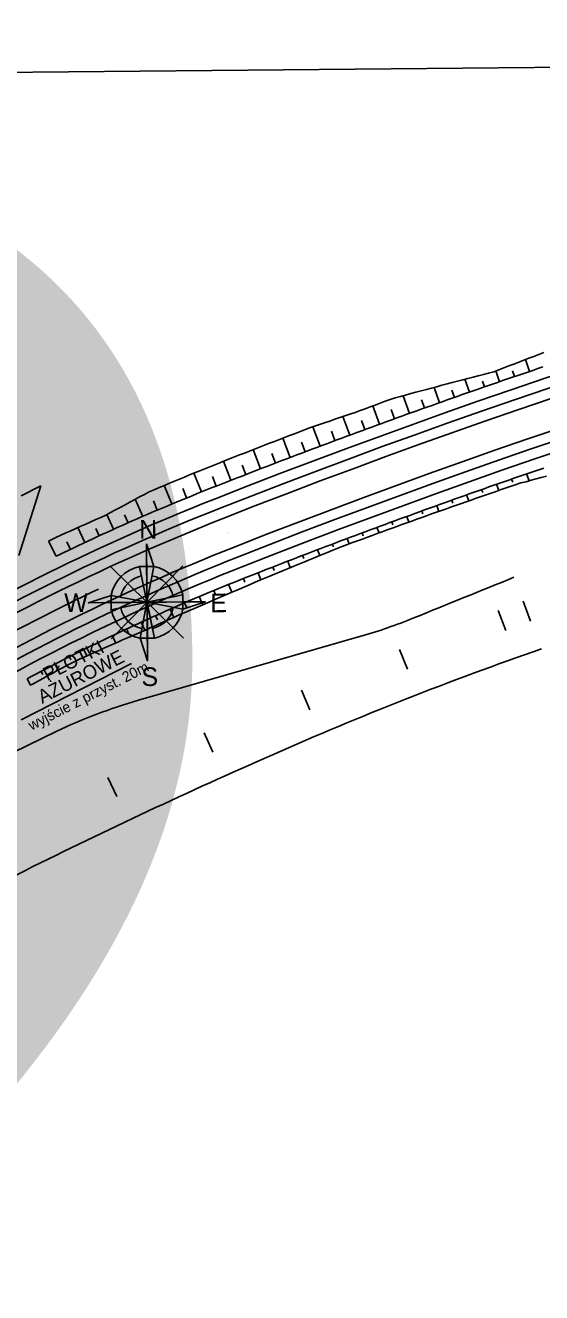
# Model space of a CAD drawing. Extents: x 6503541 to 6503743, y 5888004 to 5888145.
# Drawn here: x 6503663.937 to 6503665.107, y 5888078.023 to 5888080.894 of the extents above; entities that cross this region are included whole.
import ezdxf

# ---------------------------------------------------------------- set-up
doc = ezdxf.new("R2010")
doc.units = 0
doc.layers.add('12', color=7, linetype='Continuous')
doc.layers.add('tabela', color=7, linetype='Continuous')

msp = doc.modelspace()

# ---------------------------------------------------------------- linework, layer by layer
at = {"layer": '12'}
for p, q in [((6503665.0794, 5888080.1102), (6503665.0703, 5888080.137)), ((6503665.0113, 5888080.0869), (6503665.0028, 5888080.1114)), ((6503665.0409, 5888080.1114), (6503665.0453, 5888080.0986)), ((6503664.8753, 5888080.0394), (6503664.863, 5888080.0741)), ((6503664.9036, 5888080.0674), (6503664.9093, 5888080.0514)), ((6503664.9432, 5888080.0633), (6503664.933, 5888080.0926)), ((6503664.9726, 5888080.0884), (6503664.9772, 5888080.0751)), ((6503664.8075, 5888080.0152), (6503664.7931, 5888080.0553)), ((6503664.8347, 5888080.0461), (6503664.8414, 5888080.0274)), ((6503664.7398, 5888079.9907), (6503664.7247, 5888080.0322)), ((6503664.7661, 5888080.0239), (6503664.7736, 5888080.003)), ((6503664.6047, 5888079.9408), (6503664.5882, 5888079.9848)), ((6503664.6722, 5888079.9659), (6503664.6566, 5888080.008)), ((6503664.6984, 5888079.999), (6503664.706, 5888079.9784)), ((6503664.5374, 5888079.9153), (6503664.5207, 5888079.9592)), ((6503664.6304, 5888079.9749), (6503664.6385, 5888079.9534)), ((6503664.4701, 5888079.8896), (6503664.4534, 5888079.9331)), ((6503664.4954, 5888079.9243), (6503664.5037, 5888079.9025)), ((6503664.5627, 5888079.9501), (6503664.571, 5888079.9281)), ((6503664.403, 5888079.8635), (6503664.3862, 5888079.9066)), ((6503664.4282, 5888079.8982), (6503664.4366, 5888079.8766)), ((6503664.336, 5888079.8372), (6503664.319, 5888079.8797)), ((6503664.3611, 5888079.8718), (6503664.3695, 5888079.8504)), ((6503665.0411, 5888079.8593), (6503665.0387, 5888079.8663)), ((6503665.0727, 5888079.8781), (6503665.0781, 5888079.8625)), ((6503663.9722, 5888079.8509), (6503663.9224, 5888079.6931)), ((6503664.2694, 5888079.81), (6503664.2519, 5888079.8518)), ((6503664.294, 5888079.8448), (6503664.3027, 5888079.8237)), ((6503664.9731, 5888079.8357), (6503664.9707, 5888079.8425)), ((6503665.0047, 5888079.8545), (6503665.0095, 5888079.8405)), ((6503664.2031, 5888079.7818), (6503664.1862, 5888079.8207)), ((6503664.2274, 5888079.8167), (6503664.2362, 5888079.796)), ((6503664.9053, 5888079.8117), (6503664.9029, 5888079.8184)), ((6503664.9368, 5888079.8305), (6503664.9416, 5888079.8169)), ((6503664.1373, 5888079.7526), (6503664.1223, 5888079.7858)), ((6503664.1622, 5888079.7853), (6503664.1701, 5888079.7673)), ((6503664.8013, 5888079.7817), (6503664.806, 5888079.7689)), ((6503664.8375, 5888079.7875), (6503664.8351, 5888079.794)), ((6503664.869, 5888079.8063), (6503664.8737, 5888079.7931)), ((6503664.0719, 5888079.7225), (6503664.056, 5888079.7563)), ((6503664.0968, 5888079.7544), (6503664.1045, 5888079.7377)), ((6503664.7337, 5888079.7568), (6503664.7384, 5888079.7443)), ((6503664.7698, 5888079.763), (6503664.7675, 5888079.7693)), ((6503664.0069, 5888079.6914), (6503663.9901, 5888079.7259)), ((6503664.0312, 5888079.7242), (6503664.0393, 5888079.7071)), ((6503664.6663, 5888079.7316), (6503664.6709, 5888079.7195)), ((6503664.7023, 5888079.7381), (6503664.7, 5888079.7443)), ((6503664.2117, 5888079.7196), (6503664.2141, 5888079.4546)), ((6503664.568, 5888079.6863), (6503664.5653, 5888079.6933)), ((6503664.599, 5888079.7061), (6503664.604, 5888079.6929)), ((6503664.635, 5888079.7127), (6503664.6326, 5888079.7189)), ((6503664.2126, 5888079.5871), (6503664.1302, 5888079.6683)), ((6503664.1956, 5888079.668), (6503664.2121, 5888079.6682)), ((6503664.2128, 5888079.5872), (6503664.1956, 5888079.668)), ((6503664.2121, 5888079.6682), (6503664.2287, 5888079.6684)), ((6503664.2128, 5888079.5872), (6503664.2287, 5888079.6684)), ((6503664.2129, 5888079.5875), (6503664.2941, 5888079.6698)), ((6503664.5012, 5888079.6595), (6503664.4982, 5888079.6673)), ((6503664.5317, 5888079.6803), (6503664.5375, 5888079.6656)), ((6503664.4345, 5888079.6325), (6503664.4312, 5888079.641)), ((6503664.4647, 5888079.6542), (6503664.471, 5888079.638)), ((6503664.3682, 5888079.6049), (6503664.3644, 5888079.614)), ((6503664.3977, 5888079.6276), (6503664.4049, 5888079.61)), ((6503664.0804, 5888079.5859), (6503664.3454, 5888079.5884)), ((6503664.2128, 5888079.5872), (6503664.1317, 5888079.6029)), ((6503664.2129, 5888079.5875), (6503664.1317, 5888079.5044)), ((6503664.1318, 5888079.5864), (6503664.2126, 5888079.5871)), ((6503664.132, 5888079.5698), (6503664.1318, 5888079.5864)), ((6503664.132, 5888079.5698), (6503664.2128, 5888079.5872)), ((6503664.2126, 5888079.5871), (6503664.132, 5888079.5698)), ((6503664.1971, 5888079.5059), (6503664.2128, 5888079.5872)), ((6503664.2128, 5888079.5872), (6503664.2938, 5888079.6044)), ((6503664.2128, 5888079.5872), (6503664.2941, 5888079.5713)), ((6503664.2128, 5888079.5872), (6503664.2302, 5888079.5062)), ((6503664.2129, 5888079.5875), (6503664.2956, 5888079.5059)), ((6503664.3022, 5888079.5765), (6503664.2981, 5888079.586)), ((6503664.3312, 5888079.6001), (6503664.3392, 5888079.5813)), ((6503664.2364, 5888079.5476), (6503664.2322, 5888079.5569)), ((6503664.2651, 5888079.5716), (6503664.2733, 5888079.5529)), ((6503664.1709, 5888079.5182), (6503664.1668, 5888079.5269)), ((6503664.1994, 5888079.542), (6503664.2079, 5888079.5237)), ((6503664.1056, 5888079.4881), (6503664.1018, 5888079.4958)), ((6503664.1342, 5888079.5115), (6503664.1421, 5888079.4951)), ((6503664.1935, 5888079.3651), (6503664.6975, 5888079.5103)), ((6503664.0407, 5888079.4571), (6503664.0374, 5888079.4638)), ((6503664.0695, 5888079.4799), (6503664.0766, 5888079.4656)), ((6503664.1778, 5888079.4483), (6503663.9276, 5888079.321)), ((6503664.0053, 5888079.4474), (6503664.0123, 5888079.4338)), ((6503663.9416, 5888079.4138), (6503663.9494, 5888079.3993)), ((6503663.9771, 5888079.4237), (6503663.9734, 5888079.4307))]:
    msp.add_line(p, q, dxfattribs=at)
for points in [[(6503663.9901, 5888079.7259), (6503663.9956, 5888079.7285), (6503664.0068, 5888079.7338), (6503664.018, 5888079.739), (6503664.0293, 5888079.7442), (6503664.0405, 5888079.7493), (6503664.0518, 5888079.7544), (6503664.0631, 5888079.7594), (6503664.0744, 5888079.7645), (6503664.0857, 5888079.7695), (6503664.097, 5888079.7745), (6503664.1083, 5888079.7794), (6503664.1197, 5888079.7843), (6503664.1305, 5888079.7903), (6503664.1414, 5888079.7963), (6503664.1523, 5888079.8023), (6503664.1632, 5888079.8082), (6503664.1741, 5888079.8142), (6503664.185, 5888079.82), (6503664.196, 5888079.8259), (6503664.2069, 5888079.8317), (6503664.218, 5888079.8372), (6503664.2294, 5888079.8422), (6503664.2408, 5888079.8471), (6503664.2522, 5888079.8519), (6503664.2636, 5888079.8567), (6503664.275, 5888079.8615), (6503664.2864, 5888079.8663), (6503664.2979, 5888079.871), (6503664.3093, 5888079.8758), (6503664.3208, 5888079.8804), (6503664.3323, 5888079.8851), (6503664.3437, 5888079.8897), (6503664.3549, 5888079.8942), (6503664.3662, 5888079.8986), (6503664.3775, 5888079.9031), (6503664.3887, 5888079.9076), (6503664.4, 5888079.9121), (6503664.4113, 5888079.9165), (6503664.4225, 5888079.921), (6503664.4338, 5888079.9254), (6503664.4451, 5888079.9298), (6503664.4564, 5888079.9342), (6503664.4677, 5888079.9386), (6503664.479, 5888079.943), (6503664.4903, 5888079.9474), (6503664.5016, 5888079.9518), (6503664.5129, 5888079.9562), (6503664.5242, 5888079.9606), (6503664.5355, 5888079.9649), (6503664.5468, 5888079.9692), (6503664.5581, 5888079.9736), (6503664.5694, 5888079.9779), (6503664.5808, 5888079.9822), (6503664.5922, 5888079.9862), (6503664.6037, 5888079.9901), (6503664.6152, 5888079.994), (6503664.6267, 5888079.9979), (6503664.6381, 5888080.0018), (6503664.6496, 5888080.0057), (6503664.6611, 5888080.0095), (6503664.6726, 5888080.0134), (6503664.6841, 5888080.0172), (6503664.6955, 5888080.0214), (6503664.7069, 5888080.0256), (6503664.7182, 5888080.0298), (6503664.7296, 5888080.0341), (6503664.7409, 5888080.0383), (6503664.7523, 5888080.0425), (6503664.7637, 5888080.0467), (6503664.7752, 5888080.0505), (6503664.7869, 5888080.0537), (6503664.7986, 5888080.0568), (6503664.8104, 5888080.06), (6503664.8221, 5888080.0632), (6503664.8338, 5888080.0663), (6503664.8456, 5888080.0695), (6503664.8573, 5888080.0726), (6503664.8691, 5888080.0757), (6503664.8808, 5888080.0788), (6503664.8926, 5888080.0819), (6503664.9043, 5888080.085), (6503664.9161, 5888080.0881), (6503664.9278, 5888080.0912), (6503664.9396, 5888080.0943), (6503664.9513, 5888080.0973), (6503664.9631, 5888080.1004), (6503664.9748, 5888080.1034), (6503664.9866, 5888080.1064), (6503664.9984, 5888080.1094), (6503665.0095, 5888080.1142), (6503665.0208, 5888080.1186), (6503665.0322, 5888080.1227), (6503665.0436, 5888080.1267), (6503665.055, 5888080.1309), (6503665.0662, 5888080.1354), (6503665.0775, 5888080.1399), (6503665.0888, 5888080.1444), (6503665.1, 5888080.1489), (6503665.1114, 5888080.1531)], [(6503664.0069, 5888079.6914), (6503664.0123, 5888079.6941), (6503664.0234, 5888079.6994), (6503664.0344, 5888079.7048), (6503664.0455, 5888079.7101), (6503664.0566, 5888079.7153), (6503664.0677, 5888079.7206), (6503664.0788, 5888079.7258), (6503664.0899, 5888079.7309), (6503664.1011, 5888079.7361), (6503664.1122, 5888079.7412), (6503664.1234, 5888079.7463), (6503664.1346, 5888079.7514), (6503664.1457, 5888079.7564), (6503664.1569, 5888079.7615), (6503664.1682, 5888079.7664), (6503664.1794, 5888079.7714), (6503664.1906, 5888079.7763), (6503664.2019, 5888079.7812), (6503664.2131, 5888079.7861), (6503664.2244, 5888079.791), (6503664.2357, 5888079.7958), (6503664.247, 5888079.8006), (6503664.2583, 5888079.8053), (6503664.2696, 5888079.8101), (6503664.281, 5888079.8148), (6503664.2923, 5888079.8194), (6503664.3037, 5888079.8241), (6503664.315, 5888079.8287), (6503664.3264, 5888079.8333), (6503664.3378, 5888079.8379), (6503664.3492, 5888079.8424), (6503664.3605, 5888079.8469), (6503664.3718, 5888079.8513), (6503664.383, 5888079.8557), (6503664.3943, 5888079.8601), (6503664.4055, 5888079.8645), (6503664.4168, 5888079.8689), (6503664.4281, 5888079.8733), (6503664.4393, 5888079.8777), (6503664.4506, 5888079.8821), (6503664.4619, 5888079.8864), (6503664.4731, 5888079.8908), (6503664.4844, 5888079.8951), (6503664.4957, 5888079.8994), (6503664.507, 5888079.9038), (6503664.5183, 5888079.9081), (6503664.5296, 5888079.9124), (6503664.5408, 5888079.9167), (6503664.5521, 5888079.921), (6503664.5634, 5888079.9252), (6503664.5748, 5888079.9295), (6503664.5861, 5888079.9338), (6503664.5974, 5888079.938), (6503664.6087, 5888079.9423), (6503664.62, 5888079.9465), (6503664.6313, 5888079.9507), (6503664.6426, 5888079.955), (6503664.654, 5888079.9592), (6503664.6653, 5888079.9634), (6503664.6766, 5888079.9676), (6503664.688, 5888079.9717), (6503664.6993, 5888079.9759), (6503664.7107, 5888079.9801), (6503664.722, 5888079.9842), (6503664.7333, 5888079.9884), (6503664.7447, 5888079.9925), (6503664.7561, 5888079.9967), (6503664.7674, 5888080.0008), (6503664.7788, 5888080.0049), (6503664.7901, 5888080.009), (6503664.8015, 5888080.0131), (6503664.8129, 5888080.0172), (6503664.8243, 5888080.0213), (6503664.8356, 5888080.0253), (6503664.847, 5888080.0294), (6503664.8584, 5888080.0334), (6503664.8698, 5888080.0375), (6503664.8812, 5888080.0415), (6503664.8926, 5888080.0455), (6503664.904, 5888080.0496), (6503664.9154, 5888080.0536), (6503664.9268, 5888080.0576), (6503664.9382, 5888080.0616), (6503664.9496, 5888080.0655), (6503664.961, 5888080.0695), (6503664.9724, 5888080.0735), (6503664.9838, 5888080.0774), (6503664.9952, 5888080.0814), (6503665.0067, 5888080.0853), (6503665.0181, 5888080.0893), (6503665.0295, 5888080.0932), (6503665.041, 5888080.0971), (6503665.0524, 5888080.101), (6503665.0638, 5888080.1049), (6503665.0753, 5888080.1088), (6503665.0867, 5888080.1126), (6503665.0982, 5888080.1165), (6503665.1096, 5888080.1204)], [(6503663.9416, 5888079.4139), (6503663.9506, 5888079.4187), (6503663.961, 5888079.4242), (6503663.9713, 5888079.4297), (6503663.9817, 5888079.4351), (6503663.9921, 5888079.4405), (6503664.0025, 5888079.4459), (6503664.0129, 5888079.4513), (6503664.0234, 5888079.4567), (6503664.0338, 5888079.462), (6503664.0443, 5888079.4673), (6503664.0548, 5888079.4726), (6503664.0653, 5888079.4778), (6503664.0758, 5888079.483), (6503664.0863, 5888079.4882), (6503664.0968, 5888079.4934), (6503664.1074, 5888079.4985), (6503664.1179, 5888079.5036), (6503664.1285, 5888079.5087), (6503664.1391, 5888079.5138), (6503664.1497, 5888079.5188), (6503664.1603, 5888079.5238), (6503664.1709, 5888079.5288), (6503664.1815, 5888079.5337), (6503664.1922, 5888079.5387), (6503664.2028, 5888079.5436), (6503664.2135, 5888079.5484), (6503664.2242, 5888079.5533), (6503664.2349, 5888079.5581), (6503664.2456, 5888079.5629), (6503664.2563, 5888079.5677), (6503664.267, 5888079.5724), (6503664.2777, 5888079.5771), (6503664.2885, 5888079.5818), (6503664.2993, 5888079.5865), (6503664.31, 5888079.5911), (6503664.3208, 5888079.5957), (6503664.3316, 5888079.6003), (6503664.3424, 5888079.6048), (6503664.3532, 5888079.6094), (6503664.3641, 5888079.6139), (6503664.3749, 5888079.6183), (6503664.3858, 5888079.6228), (6503664.3966, 5888079.6272), (6503664.4075, 5888079.6316), (6503664.4184, 5888079.6359), (6503664.4293, 5888079.6403), (6503664.4403, 5888079.6446), (6503664.4514, 5888079.649), (6503664.4625, 5888079.6533), (6503664.4735, 5888079.6577), (6503664.4846, 5888079.662), (6503664.4957, 5888079.6663), (6503664.5069, 5888079.6707), (6503664.518, 5888079.675), (6503664.5291, 5888079.6793), (6503664.5402, 5888079.6836), (6503664.5513, 5888079.6879), (6503664.5624, 5888079.6921), (6503664.5736, 5888079.6964), (6503664.5847, 5888079.7007), (6503664.5958, 5888079.7049), (6503664.6069, 5888079.7092), (6503664.6181, 5888079.7134), (6503664.6292, 5888079.7176), (6503664.6404, 5888079.7219), (6503664.6515, 5888079.7261), (6503664.6627, 5888079.7303), (6503664.6738, 5888079.7345), (6503664.685, 5888079.7387), (6503664.6961, 5888079.7428), (6503664.7073, 5888079.747), (6503664.7185, 5888079.7512), (6503664.7296, 5888079.7553), (6503664.7408, 5888079.7595), (6503664.752, 5888079.7636), (6503664.7632, 5888079.7677), (6503664.7743, 5888079.7718), (6503664.7855, 5888079.7759), (6503664.7967, 5888079.78), (6503664.8079, 5888079.7841), (6503664.8191, 5888079.7882), (6503664.8303, 5888079.7923), (6503664.8415, 5888079.7964), (6503664.8527, 5888079.8004), (6503664.8639, 5888079.8045), (6503664.8751, 5888079.8085), (6503664.8863, 5888079.8125), (6503664.8976, 5888079.8166), (6503664.9088, 5888079.8206), (6503664.92, 5888079.8246), (6503664.9312, 5888079.8286), (6503664.9425, 5888079.8326), (6503664.9537, 5888079.8365), (6503664.9649, 5888079.8405), (6503664.9762, 5888079.8445), (6503664.9874, 5888079.8484), (6503664.9987, 5888079.8524), (6503665.0099, 5888079.8563), (6503665.0212, 5888079.8602), (6503665.0324, 5888079.8641), (6503665.0437, 5888079.8681), (6503665.0549, 5888079.872), (6503665.0662, 5888079.8759), (6503665.0775, 5888079.8797), (6503665.0887, 5888079.8836), (6503665.1, 5888079.8875), (6503665.1113, 5888079.8913)], [(6503663.9494, 5888079.3993), (6503663.9583, 5888079.4043), (6503663.9685, 5888079.4099), (6503663.9788, 5888079.4156), (6503663.989, 5888079.4212), (6503663.9993, 5888079.4268), (6503664.0096, 5888079.4323), (6503664.0199, 5888079.4378), (6503664.0302, 5888079.4434), (6503664.0405, 5888079.4488), (6503664.0511, 5888079.4538), (6503664.0617, 5888079.4587), (6503664.0723, 5888079.4636), (6503664.083, 5888079.4685), (6503664.0936, 5888079.4733), (6503664.1043, 5888079.4782), (6503664.1149, 5888079.483), (6503664.1256, 5888079.4877), (6503664.1363, 5888079.4925), (6503664.1469, 5888079.4972), (6503664.1576, 5888079.5019), (6503664.1684, 5888079.5066), (6503664.1791, 5888079.5113), (6503664.1898, 5888079.5159), (6503664.2005, 5888079.5205), (6503664.2113, 5888079.5251), (6503664.2219, 5888079.5299), (6503664.2326, 5888079.5347), (6503664.2432, 5888079.5395), (6503664.2539, 5888079.5443), (6503664.2646, 5888079.549), (6503664.2752, 5888079.5537), (6503664.2859, 5888079.5584), (6503664.2967, 5888079.563), (6503664.3074, 5888079.5676), (6503664.3181, 5888079.5722), (6503664.3289, 5888079.5768), (6503664.3396, 5888079.5814), (6503664.3502, 5888079.5862), (6503664.3609, 5888079.5909), (6503664.3716, 5888079.5956), (6503664.3823, 5888079.6003), (6503664.3931, 5888079.6049), (6503664.4038, 5888079.6095), (6503664.4145, 5888079.6141), (6503664.4253, 5888079.6187), (6503664.436, 5888079.6233), (6503664.4469, 5888079.6278), (6503664.4579, 5888079.6324), (6503664.4688, 5888079.637), (6503664.4798, 5888079.6416), (6503664.4908, 5888079.6462), (6503664.5018, 5888079.6508), (6503664.5128, 5888079.6554), (6503664.5238, 5888079.6599), (6503664.5348, 5888079.6645), (6503664.5458, 5888079.669), (6503664.5568, 5888079.6735), (6503664.5678, 5888079.6781), (6503664.5789, 5888079.6826), (6503664.5899, 5888079.6871), (6503664.6009, 5888079.6916), (6503664.6119, 5888079.6961), (6503664.623, 5888079.7006), (6503664.634, 5888079.7051), (6503664.645, 5888079.7096), (6503664.6561, 5888079.714), (6503664.6672, 5888079.7181), (6503664.6784, 5888079.7223), (6503664.6896, 5888079.7264), (6503664.7007, 5888079.7305), (6503664.7119, 5888079.7346), (6503664.7231, 5888079.7387), (6503664.7343, 5888079.7428), (6503664.7455, 5888079.7469), (6503664.7566, 5888079.751), (6503664.7678, 5888079.7551), (6503664.779, 5888079.7591), (6503664.7902, 5888079.7632), (6503664.8014, 5888079.7672), (6503664.8126, 5888079.7713), (6503664.8238, 5888079.7753), (6503664.835, 5888079.7793), (6503664.8462, 5888079.7833), (6503664.8575, 5888079.7873), (6503664.8687, 5888079.7913), (6503664.8799, 5888079.7952), (6503664.8911, 5888079.7992), (6503664.9024, 5888079.8032), (6503664.9136, 5888079.8071), (6503664.9248, 5888079.8111), (6503664.9361, 5888079.815), (6503664.9473, 5888079.8189), (6503664.9585, 5888079.8229), (6503664.9698, 5888079.8268), (6503664.981, 5888079.8307), (6503664.9923, 5888079.8346), (6503665.0035, 5888079.8385), (6503665.0148, 5888079.8424), (6503665.026, 5888079.8462), (6503665.0373, 5888079.8501), (6503665.0486, 5888079.854), (6503665.0599, 5888079.8577), (6503665.0715, 5888079.8603), (6503665.0828, 5888079.8641), (6503665.0944, 5888079.8672), (6503665.1059, 5888079.8702), (6503665.1174, 5888079.8733)], [(6503663.9282, 5888079.8287), (6503663.9726, 5888079.8511)], [(6503664.2117, 5888079.7196), (6503664.2121, 5888079.6682), (6503664.2121, 5888079.6682), (6503664.2287, 5888079.6684), (6503664.2117, 5888079.7196)], [(6503664.2129, 5888079.5872), (6503664.2121, 5888079.6682), (6503664.1956, 5888079.668), (6503664.2128, 5888079.5872)], [(6503664.1318, 5888079.5864), (6503664.1317, 5888079.6029), (6503664.0804, 5888079.5859), (6503664.1318, 5888079.5864)], [(6503664.2126, 5888079.5871), (6503664.1318, 5888079.5864), (6503664.132, 5888079.5698), (6503664.2126, 5888079.5871)], [(6503664.2129, 5888079.5872), (6503664.2129, 5888079.5872), (6503664.2131, 5888079.5871), (6503664.294, 5888079.5879), (6503664.2938, 5888079.6044), (6503664.2129, 5888079.5872)], [(6503664.2137, 5888079.506), (6503664.2302, 5888079.5062), (6503664.2129, 5888079.5869), (6503664.2137, 5888079.506)], [(6503664.3454, 5888079.5884), (6503664.294, 5888079.5879), (6503664.2941, 5888079.5713), (6503664.3454, 5888079.5884)], [(6503665.0817, 5888079.5447), (6503665.0646, 5888079.5896)], [(6503665.0256, 5888079.5233), (6503665.0084, 5888079.5682)], [(6503664.2137, 5888079.506), (6503664.1971, 5888079.5059), (6503664.2141, 5888079.4546), (6503664.2137, 5888079.506)], [(6503664.8027, 5888079.4356), (6503664.7847, 5888079.48)], [(6503664.5815, 5888079.3436), (6503664.5627, 5888079.3877)], [(6503664.3622, 5888079.2474), (6503664.3425, 5888079.2911)], [(6503664.1447, 5888079.147), (6503664.1241, 5888079.1904)]]:
    msp.add_lwpolyline(points, dxfattribs=at)
for centre, radius, start, end in [((6503670.1207, 5888065.2324), 15.6828, 92.95394, 111.52862), ((6503670.1207, 5888065.2324), 15.6588, 92.95394, 111.52862), ((6503670.1207, 5888065.2324), 15.6348, 92.95394, 111.52862), ((6503670.1207, 5888065.2324), 15.5652, 92.95394, 111.52862), ((6503670.1207, 5888065.2324), 15.5412, 92.95394, 111.52862), ((6503670.1207, 5888065.2324), 15.5172, 92.95394, 111.52862), ((6503666.1575, 5888075.2789), 4.8828, 111.5286, 121.1598), ((6503666.1575, 5888075.2789), 4.8588, 111.5286, 121.1598), ((6503666.1575, 5888075.2789), 4.8348, 111.5286, 121.1598), ((6503666.1575, 5888075.2789), 4.7652, 111.5286, 121.1598), ((6503666.1575, 5888075.2789), 4.7412, 111.5286, 121.1598), ((6503666.1575, 5888075.2789), 4.7172, 111.5286, 121.1598), ((6503664.2128, 5888079.5872), 0.0827, 102.0474, 168.9738), ((6503664.213, 5888079.5872), 0.0827, 12.0554, 79.0163), ((6503664.2129, 5888079.5875), 0.0608, 102.1671, 169.2958), ((6503664.2129, 5888079.5875), 0.0608, 11.7816, 78.9353), ((6503836.9524, 5887656.1333), 457.0708, 112.092871, 112.123548), ((6503666.1578, 5888075.2781), 4.8009, 115.3397, 121.0682), ((6503664.2128, 5888079.5871), 0.0827, 192.0538, 259.0158), ((6503664.2129, 5888079.5875), 0.0608, 192.3917, 259.0318), ((6503664.2129, 5888079.5875), 0.0608, 282.0081, 348.6723), ((6503664.213, 5888079.5871), 0.0827, 282.0538, 349.0163), ((6503664.3653, 5888080.6634), 1.2, 286.0713, 292.1235), ((6503667.7027, 5888071.9994), 7.92, 109.13503, 113.88593), ((6503664.5257, 5888078.212), 1.2, 106.0713, 115.5888), ((6503669.522, 5888067.7786), 12.768, 115.58878, 120.75996), ((6503669.522, 5888067.7786), 12.516, 113.67716, 116.49984), ((6503664.2587, 5888078.3353), 0.72, 116.4998, 131.6788)]:
    msp.add_arc(centre, radius, start, end, dxfattribs=at)
at = {"layer": 'tabela'}
msp.add_line((6503658.6985, 5888080.7392), (6503665.9339, 5888080.8067), dxfattribs=at)
msp.add_line((6503658.6985, 5888080.7392), (6503665.9339, 5888080.8067), dxfattribs=at)

# ---------------------------------------------------------------- texts
at = {"layer": '12'}
for s, height, rotation, p in [('12', 4.22297, 0.7393, (6503658.4198, 5888076.2693)), ('N', 0.0423, 0.535, (6503664.1954, 5888079.7311)), ('A', 0.0024, 21.5286, (6503664.3954, 5888079.7425)), ('W', 0.0423, 0.535, (6503664.0257, 5888079.5649)), ('E', 0.0423, 0.535, (6503664.3564, 5888079.5645)), ('PŁOTKI', 0.0311, 27.0577, (6503663.9873, 5888079.4081)), ('AŻUROWE', 0.0311, 27.0577, (6503663.9755, 5888079.3569)), ('wyjście z przyst. 20m', 0.023802, 27.0577, (6503663.9516, 5888079.2962)), ('S', 0.0423, 0.535, (6503664.2006, 5888079.3973))]:
    msp.add_text(s, height=height, rotation=rotation, dxfattribs=at).set_placement(p)

doc.saveas('drawing.dxf')
